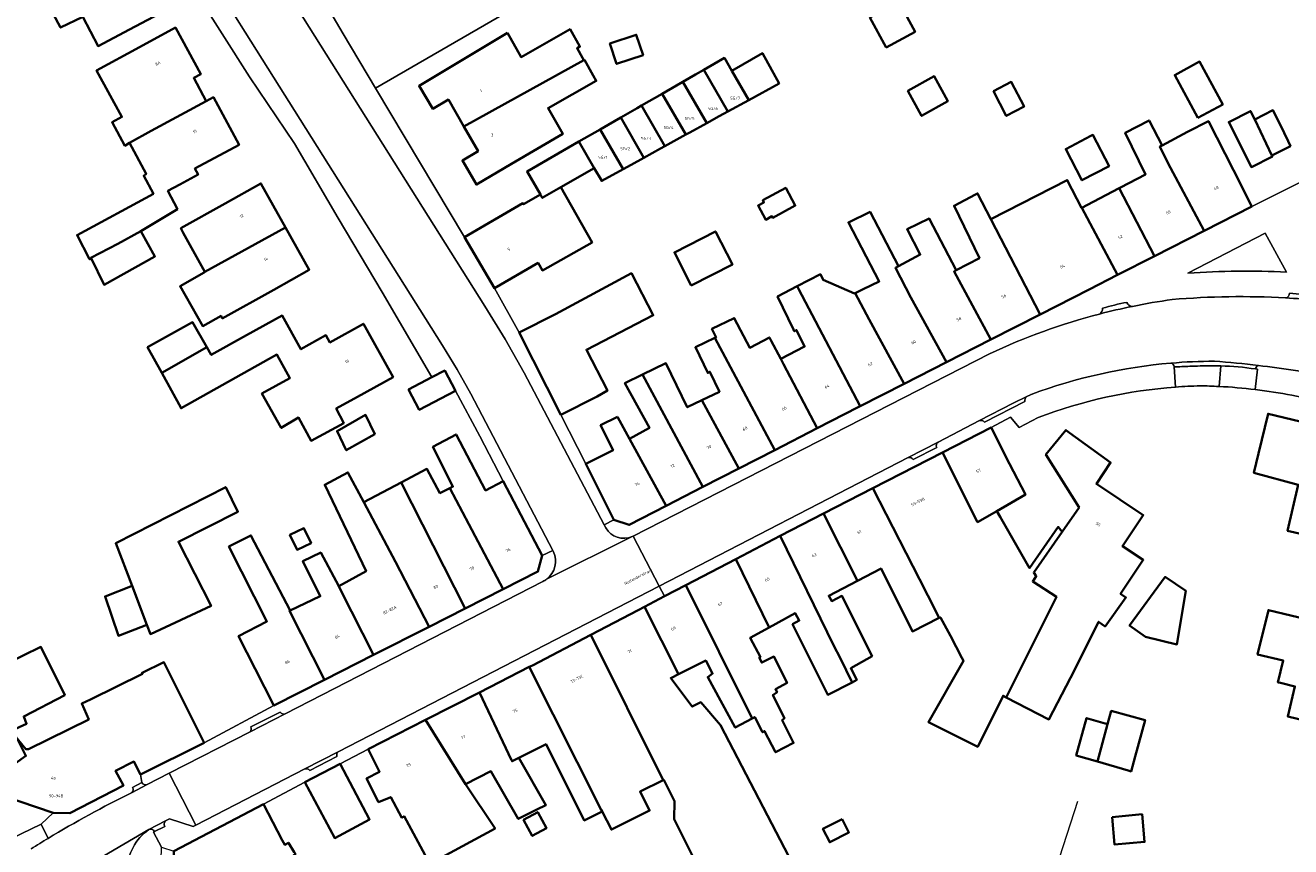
# Model space of a CAD drawing. Header units: metres. Extents: x 197700 to 204338, y 317132 to 325229.
# Tile 692 of 1056: x 202792 to 202947, y 319143 to 319243. Entities that reach past the tile are written whole.
import ezdxf
from ezdxf.enums import TextEntityAlignment as Align

# ---------------------------------------------------------------- set-up
doc = ezdxf.new("R2010")
doc.units = ezdxf.units.M
for name, color, linetype, lineweight in [('B-WE-GR-BEPLANTING_CULTUUR_HEESTERS-GV', 90, 'Continuous', 18), ('B-WE-GR-BEPLANTING_CULTUUR_ROOS-GV', 90, 'Continuous', 18), ('B-WE-IE-TERREINAFSCHEIDING_KUNSTMATIG_MUUR-G', 90, 'IE-TERREINAFSCHEIDING-KUNSTMATIG-DICHT', 18), ('B-WE-OG-BEBOUWING-GV', 7, 'Continuous', 35), ('B-WE-OG-BEBOUWING-T18', 10, 'Continuous', 18), ('B-WE-OG-TERREIN_ERF-GV', 7, 'Continuous', 18), ('B-WE-OG-TOPOGRAFIE-T18', 10, 'Continuous', 18), ('B-WE-VH-VERHARDING_ASFALT-GV', 252, 'Continuous', 18), ('B-WE-VH-VERHARDING_BETONSTRAATSTEEN-GV', 252, 'Continuous', 18), ('B-WE-VH-VERHARDING_GESLOTEN-GV', 252, 'Continuous', 18), ('B-WE-VH-VERHARDING_TEGEL-GV', 252, 'Continuous', 18)]:
    doc.layers.add(name, color=color, linetype=linetype, lineweight=lineweight)
doc.styles.add('NLCS-ISO-M200-T18', font='NLCS-ISO.ttf', dxfattribs={"height": 0.36})
doc.linetypes.add('IE-TERREINAFSCHEIDING-KUNSTMATIG-DICHT', pattern='A,8,-1,[82,NLCS.SHX,S=0.75,R=90,X=0,Y=0],-1', length=10)

msp = doc.modelspace()

# ---------------------------------------------------------------- linework, layer by layer
at = {"layer": 'B-WE-GR-BEPLANTING_CULTUUR_HEESTERS-GV'}
for points in [[(202794.342, 319145.43), (202788.137, 319142.45)], [(202795.206, 319143.702), (202794.342, 319145.43)], [(202808.006, 319134.833), (202807.953, 319134.874), (202808.946, 319136.22), (202809.088, 319142.631), (202808.095, 319144.476), (202808.226, 319144.544)]]:
    msp.add_lwpolyline(points, dxfattribs=at)
for points in [[(202807.548, 319144.782, 0.5077643), (202807.339, 319134.618)], [(202808.226, 319144.544, 0.4031264), (202807.548, 319144.782)], [(202793.119, 319142.417, -0.0041966), (202795.206, 319143.702)]]:
    msp.add_lwpolyline(points, format="xyb", dxfattribs=at)
at = {"layer": 'B-WE-GR-BEPLANTING_CULTUUR_ROOS-GV'}
msp.add_lwpolyline([(202946.986, 319213.136), (202944.364, 319217.899), (202934.879, 319213.009)], dxfattribs=at)
msp.add_lwpolyline([(202934.879, 319213.009, -0.0311365), (202946.986, 319213.136)], format="xyb", dxfattribs=at)
at = {"layer": 'B-WE-IE-TERREINAFSCHEIDING_KUNSTMATIG_MUUR-G'}
msp.add_lwpolyline([(202910.65, 319116.119), (202912.09, 319119.813), (202913.898, 319124.519), (202915.65, 319130.426), (202921.415, 319148.276)], dxfattribs=at)
at = {"layer": 'B-WE-OG-BEBOUWING-GV'}
for points in [[(202805.829, 319252.311), (202794.915, 319246.498), (202796.715, 319243.119), (202799.443, 319244.463), (202801.319, 319240.849), (202805.162, 319242.884), (202809.581, 319245.224)], [(202897.901, 319240.7), (202901.445, 319242.622), (202899.46, 319246.283), (202895.916, 319244.362)], [(202805.158, 319228.996), (202807.803, 319230.455), (202814.582, 319234.11), (202813.042, 319236.947), (202813.904, 319237.414), (202810.805, 319243.128), (202806.41, 319240.744), (202801.132, 319237.881), (202804.231, 319232.167), (202803.04, 319231.521), (202804.602, 319228.641)], [(202851.487, 319242.47), (202844.949, 319238.541), (202840.664, 319235.966), (202842.337, 319233.181), (202844.257, 319234.303), (202846.156, 319231.001), (202860.85, 319239.127), (202860.693, 319239.411), (202860.018, 319240.599), (202860.365, 319240.796), (202859.156, 319242.923), (202853.164, 319239.519)], [(202864.024, 319241.171), (202864.86, 319238.664), (202868.102, 319239.745), (202867.266, 319242.252)], [(202875.541, 319237.944), (202878.486, 319232.825), (202881.053, 319234.239), (202878.986, 319237.831), (202878.081, 319239.405)], [(202878.986, 319237.831), (202881.053, 319234.239), (202884.776, 319236.29), (202882.739, 319239.99)], [(202852.001, 319226.414), (202858.271, 319230.095), (202856.476, 319233.247), (202862.363, 319236.592), (202861.997, 319237.237), (202860.928, 319239.17), (202860.85, 319239.127), (202846.156, 319231.001), (202847.891, 319227.984), (202845.963, 319226.822), (202847.689, 319223.882)], [(202877.452, 319232.256), (202878.486, 319232.825), (202875.541, 319237.944), (202874.519, 319237.356), (202873.002, 319236.483), (202875.919, 319231.412)], [(202936.121, 319232.049), (202939.164, 319233.701), (202936.313, 319238.952), (202933.27, 319237.3)], [(202873.849, 319230.272), (202875.919, 319231.412), (202873.002, 319236.483), (202870.954, 319235.305), (202870.462, 319235.022), (202873.352, 319229.998)], [(202900.542, 319235.369), (202902.244, 319232.287), (202905.457, 319234.098), (202903.8, 319237.169)], [(202911.039, 319235.322), (202912.619, 319232.302), (202914.81, 319233.448), (202913.229, 319236.469)], [(202870.785, 319228.584), (202873.352, 319229.998), (202870.462, 319235.022), (202867.922, 319233.561)], [(202814.582, 319234.11), (202807.803, 319230.455), (202805.158, 319228.996), (202807.221, 319225.198), (202806.906, 319224.963), (202808.107, 319222.748), (202798.745, 319217.672), (202800.279, 319214.719), (202800.484, 319214.831), (202800.446, 319214.91), (202803.738, 319216.619), (202806.576, 319218.178), (202811.03, 319220.862), (202809.885, 319223.088), (202811.347, 319223.881), (202813.581, 319225.092), (202813.18, 319225.83), (202818.595, 319228.767), (202815.444, 319234.575)], [(202868.218, 319227.17), (202870.245, 319228.287), (202870.785, 319228.584), (202867.922, 319233.561), (202867.388, 319233.254), (202865.382, 319232.1)], [(202863.823, 319231.203), (202862.842, 319230.639), (202865.651, 319225.756), (202866.642, 319226.302), (202868.218, 319227.17), (202865.382, 319232.1)], [(202926.453, 319223.423), (202930.802, 319215.111), (202936.859, 319218.202), (202932.434, 319226.561), (202931.464, 319228.542), (202931.738, 319228.676), (202930.132, 319231.752), (202927.213, 319230.229), (202929.686, 319225.11), (202926.614, 319223.507)], [(202942.736, 319221.201), (202940.463, 319225.654), (202937.396, 319231.663), (202934.841, 319230.33), (202931.738, 319228.676), (202931.464, 319228.542), (202932.434, 319226.561), (202936.859, 319218.202)], [(202945.183, 319227.446), (202943.084, 319231.873), (202942.575, 319232.886), (202939.9, 319231.544), (202942.67, 319226.023), (202945.248, 319227.316)], [(202943.084, 319231.873), (202945.183, 319227.446), (202947.458, 319228.588), (202947.155, 319229.192), (202946.181, 319231.225), (202945.298, 319232.984)], [(202860.257, 319229.153), (202862.125, 319225.906), (202863.039, 319224.318), (202865.651, 319225.756), (202862.842, 319230.639)], [(202862.125, 319225.906), (202860.257, 319229.153), (202853.892, 319225.491), (202855.532, 319222.64), (202855.76, 319222.244), (202858.049, 319223.561)], [(202925.239, 319226.141), (202923.245, 319229.961), (202922.999, 319229.832), (202919.905, 319228.218), (202921.899, 319224.398)], [(202824.302, 319218.607), (202821.273, 319224.01), (202816.912, 319221.565), (202811.464, 319218.51), (202811.727, 319217.955), (202814.419, 319213.155)], [(202910.726, 319219.641), (202916.782, 319207.96), (202922.782, 319211.018), (202926.252, 319212.789), (202921.88, 319221.018), (202921.852, 319221.004), (202920.1, 319224.432)], [(202846.239, 319217.426), (202849.89, 319211.152), (202855.24, 319214.264), (202855.777, 319213.355), (202861.864, 319216.779), (202858.049, 319223.561), (202855.76, 319222.244), (202855.532, 319222.64), (202853.46, 319221.46), (202853.393, 319221.578)], [(202882.782, 319221.947), (202882.919, 319221.693), (202882.199, 319221.304), (202883.137, 319219.57), (202883.899, 319219.982), (202883.996, 319219.803), (202886.771, 319221.305), (202885.599, 319223.471)], [(202916.782, 319207.96), (202910.726, 319219.641), (202909.116, 319222.795), (202908.87, 319222.666), (202906.219, 319221.283), (202909.327, 319214.851), (202906.498, 319213.375), (202906.233, 319213.232), (202910.741, 319204.881)], [(202926.252, 319212.789), (202930.802, 319215.111), (202926.453, 319223.423), (202923.287, 319221.738), (202921.88, 319221.018)], [(202899.424, 319213.851), (202895.943, 319220.521), (202893.272, 319219.231), (202897.05, 319211.992), (202895.105, 319211.052), (202894.254, 319210.641), (202894.097, 319210.565), (202895.817, 319207.312), (202900.09, 319199.452), (202905.286, 319202.1), (202900.932, 319210.03), (202899.047, 319213.655)], [(202899.424, 319213.851), (202899.047, 319213.655), (202900.932, 319210.03), (202905.286, 319202.1), (202910.741, 319204.881), (202906.233, 319213.232), (202906.498, 319213.375), (202903.193, 319219.706), (202900.465, 319218.388), (202902.08, 319215.293)], [(202806.576, 319218.178), (202803.738, 319216.619), (202800.446, 319214.91), (202800.484, 319214.831), (202802.061, 319211.582), (202808.282, 319215.059)], [(202816.529, 319207.445), (202822.843, 319210.985), (202827.204, 319213.43), (202824.302, 319218.607), (202814.419, 319213.155), (202814.323, 319213.102), (202811.369, 319211.406), (202814.148, 319206.515), (202816.395, 319207.759)], [(202874.02, 319211.495), (202879.054, 319214.064), (202876.978, 319218.133), (202871.944, 319215.565)], [(202862.503, 319197.906), (202863.733, 319198.621), (202861.159, 319203.61), (202869.356, 319207.841), (202866.688, 319213.01), (202857.398, 319208), (202852.936, 319205.744), (202858.041, 319195.65)], [(202894.707, 319196.708), (202900.09, 319199.452), (202895.817, 319207.312), (202894.097, 319210.565), (202894.036, 319210.536), (202890.18, 319212.189), (202889.849, 319212.875), (202887.015, 319211.396), (202887.159, 319211.099)], [(202887.015, 319211.396), (202884.592, 319210.131), (202886.531, 319206.119), (202886.646, 319205.881), (202886.926, 319206.027), (202887.901, 319204.009), (202885.01, 319202.5), (202885.337, 319201.85), (202889.467, 319194.011), (202894.477, 319196.591), (202894.707, 319196.708), (202887.159, 319211.099)], [(202809.13, 319200.808), (202814.638, 319203.94), (202812.897, 319207.001), (202807.389, 319203.922)], [(202814.638, 319203.94), (202809.13, 319200.808), (202811.494, 319196.44), (202823.229, 319203.024), (202824.827, 319200.136), (202821.397, 319198.237), (202823.759, 319194.028), (202825.888, 319195.302), (202827.416, 319192.461), (202831.429, 319194.636), (202830.513, 319196.395), (202833.105, 319197.833), (202837.477, 319200.258), (202833.844, 319206.808), (202829.737, 319204.513), (202829.245, 319205.388), (202826.175, 319203.685), (202823.886, 319207.812), (202819.513, 319205.387), (202815.181, 319202.985)], [(202876.925, 319205.074), (202884.253, 319191.325), (202889.467, 319194.011), (202885.337, 319201.85), (202885.01, 319202.5), (202884.987, 319202.488), (202883.82, 319204.725), (202883.603, 319205.14), (202881.175, 319203.873), (202879.285, 319207.494), (202876.554, 319206.174), (202877.055, 319205.137)], [(202884.253, 319191.325), (202876.925, 319205.074), (202874.529, 319203.917), (202876.044, 319200.782), (202876.299, 319200.915), (202877.477, 319198.476), (202875.33, 319197.438), (202879.828, 319189.046)], [(202839.377, 319198.747), (202840.672, 319196.263), (202845.105, 319198.575), (202843.811, 319201.058), (202842.237, 319200.238)], [(202875.445, 319186.788), (202879.828, 319189.046), (202875.33, 319197.438), (202873.519, 319196.563), (202870.913, 319201.956), (202868.047, 319200.571)], [(202875.445, 319186.788), (202868.047, 319200.571), (202865.891, 319199.529), (202868.894, 319194.036), (202866.429, 319192.689), (202870.926, 319184.46)], [(202835.241, 319193.279), (202834.11, 319195.627), (202830.606, 319193.636), (202831.737, 319191.289)], [(202864.957, 319195.383), (202862.902, 319194.353), (202864.434, 319191.296), (202861.081, 319189.616), (202864.522, 319182.747), (202866.398, 319182.128), (202870.926, 319184.46), (202866.429, 319192.689)], [(202953.528, 319172.583), (202958.052, 319171.487), (202962.912, 319170.31), (202965.58, 319181.333), (202962.852, 319181.998), (202964.33, 319188.18), (202955.962, 319190.167), (202956.637, 319192.908), (202944.704, 319195.767), (202943.539, 319190.904), (202942.972, 319188.539), (202948.405, 319187.057), (202947.111, 319181.426), (202954.821, 319179.654), (202954.672, 319179.005), (202954.985, 319178.92)], [(202842.344, 319191.733), (202844.796, 319186.831), (202844.429, 319186.649), (202846.771, 319182.247), (202850.97, 319174.252), (202855.231, 319176.41), (202855.762, 319178.382), (202850.968, 319187.509), (202848.808, 319186.374), (202845.203, 319193.235)], [(202913.038, 319189.618), (202910.753, 319194.065), (202904.789, 319191), (202909.112, 319182.493), (202911.46, 319183.841), (202914.971, 319185.856)], [(202919.464, 319181.306), (202915.985, 319176.317), (202916.295, 319175.837), (202915.877, 319175.185), (202918.771, 319173.328), (202912.603, 319160.994), (202917.857, 319158.293), (202921.015, 319164.401), (202923.931, 319170.26), (202924.727, 319169.688), (202927.289, 319173.255), (202926.636, 319173.691), (202929.412, 319177.849), (202926.868, 319179.548), (202929.405, 319183.349), (202923.675, 319187.175), (202925.413, 319189.778), (202919.933, 319193.77), (202917.492, 319190.78), (202921.547, 319184.293)], [(202912.603, 319160.994), (202918.771, 319173.328), (202915.877, 319175.185), (202916.295, 319175.837), (202915.985, 319176.317), (202919.464, 319181.306), (202918.986, 319181.897), (202915.471, 319176.854), (202911.876, 319183.117), (202911.46, 319183.841), (202909.112, 319182.493), (202904.789, 319191), (202896.289, 319186.631), (202901.969, 319175.488), (202903.017, 319173.483), (202904.415, 319170.729), (202904.55, 319170.796), (202905.77, 319168.55), (202907.167, 319165.855), (202907.368, 319165.453), (202903.086, 319157.95), (202909.136, 319154.938), (202912.243, 319161.179)], [(202841.9, 319169.657), (202837.761, 319177.631), (202833.879, 319184.928), (202831.935, 319188.581), (202829.101, 319187.055), (202834.169, 319176.463), (202830.81, 319174.626), (202831.04, 319174.193), (202835.092, 319166.209)], [(202846.325, 319171.899), (202850.97, 319174.252), (202846.771, 319182.247), (202844.429, 319186.649), (202843.221, 319186.049), (202841.626, 319189.001), (202838.473, 319187.343)], [(202805.478, 319174.659), (202807.297, 319169.896), (202807.731, 319168.758), (202815.169, 319172.203), (202811.156, 319180.078), (202818.461, 319183.757), (202816.97, 319186.784), (202803.483, 319179.886)], [(202833.879, 319184.928), (202837.761, 319177.631), (202841.9, 319169.657), (202846.325, 319171.899), (202838.473, 319187.343)], [(202890.236, 319183.52), (202894.386, 319175.283), (202897.273, 319176.78), (202901.12, 319169.082), (202904.415, 319170.729), (202903.017, 319173.483), (202901.969, 319175.488), (202896.289, 319186.631)], [(202884.926, 319180.791), (202891.507, 319167.297), (202892.257, 319165.82), (202893.732, 319162.829), (202894.3, 319163.124), (202893.557, 319164.556), (202896.17, 319166.062), (202892.483, 319173.441), (202891.235, 319172.794), (202890.873, 319173.461), (202894.386, 319175.283), (202890.236, 319183.52)], [(202822.838, 319160.009), (202829.051, 319163.153), (202824.762, 319171.596), (202824.862, 319171.643), (202820.055, 319180.849), (202817.342, 319179.485), (202822.014, 319170.308), (202818.536, 319168.511), (202820.58, 319164.471)], [(202824.83, 319180.909), (202825.707, 319179.089), (202827.427, 319179.917), (202826.55, 319181.737)], [(202893.732, 319162.829), (202892.257, 319165.82), (202891.507, 319167.297), (202884.926, 319180.791), (202879.476, 319177.943), (202883.564, 319169.562), (202886.762, 319171.3), (202887.244, 319170.413), (202886.44, 319169.95), (202888.602, 319165.625), (202890.767, 319161.292)], [(202829.051, 319163.153), (202835.092, 319166.209), (202831.04, 319174.193), (202830.81, 319174.626), (202828.612, 319178.755), (202826.424, 319177.701), (202828.55, 319173.383), (202824.862, 319171.643), (202824.762, 319171.596)], [(202873.347, 319174.74), (202881.489, 319158.409), (202881.8, 319158.578), (202882.763, 319156.721), (202883.007, 319156.861), (202884.353, 319154.266), (202886.567, 319155.414), (202885.173, 319158.203), (202885.439, 319158.434), (202884.026, 319161.261), (202884.532, 319161.64), (202884.338, 319161.977), (202885.767, 319162.753), (202884.145, 319166), (202882.65, 319165.253), (202882.341, 319165.871), (202882.484, 319165.931), (202881.252, 319168.306), (202883.564, 319169.562), (202879.476, 319177.943)], [(202807.297, 319169.896), (202805.478, 319174.659), (202802.183, 319173.369), (202803.81, 319168.555)], [(202873.347, 319174.74), (202870.748, 319173.382), (202868.302, 319172.103), (202872.439, 319163.825), (202875.801, 319165.505), (202876.626, 319163.914), (202876.037, 319163.473), (202879.404, 319157.276), (202881.489, 319158.409)], [(202934.634, 319174.034), (202932.118, 319175.763), (202927.734, 319169.787), (202929.708, 319168.414), (202933.528, 319167.486)], [(202861.726, 319168.667), (202870.562, 319150.843), (202870.653, 319150.888), (202871.963, 319148.267), (202871.907, 319146.071), (202878.374, 319133.128), (202878.758, 319133.287), (202882.057, 319126.685), (202893.557, 319131.433), (202887.888, 319135.503), (202888.57, 319136.453), (202877.613, 319157.582), (202875.172, 319160.387), (202874.128, 319159.866), (202871.512, 319163.361), (202871.577, 319163.394), (202872.439, 319163.825), (202868.302, 319172.103), (202867.497, 319171.683)], [(202962.218, 319150.337), (202963.71, 319156.539), (202958.848, 319157.708), (202955.63, 319158.482), (202955.671, 319158.652), (202953.141, 319159.263), (202953.945, 319162.592), (202948.678, 319163.864), (202950.25, 319170.373), (202944.75, 319171.702), (202943.434, 319166.255), (202946.564, 319165.499), (202945.92, 319162.831), (202946.214, 319162.76), (202948.006, 319162.327), (202947.116, 319158.644), (202952.395, 319157.369), (202951.294, 319152.813), (202954.183, 319152.115)], [(202870.562, 319150.843), (202861.726, 319168.667), (202854.552, 319164.918), (202854.168, 319164.722), (202862.99, 319147.209), (202863.094, 319147.003), (202864.23, 319144.766), (202868.903, 319147.102), (202867.738, 319149.433)], [(202789.676, 319148.904), (202791.139, 319152.867), (202792.464, 319153.819), (202791.386, 319155.957), (202790.646, 319156.874), (202792.554, 319157.763), (202792.214, 319158.655), (202797.228, 319161.274), (202794.302, 319167.176), (202787.758, 319163.979), (202789.009, 319161.322), (202786.155, 319159.905), (202786.89, 319158.299), (202786.197, 319157.877), (202783.671, 319150.5)], [(202797.858, 319146.776), (202804.417, 319150.167), (202803.471, 319151.997), (202805.708, 319153.122), (202806.496, 319151.537), (202814.303, 319155.422), (202812.076, 319159.898), (202809.389, 319165.299), (202806.706, 319164), (202806.765, 319163.882), (202800.386, 319160.708), (202799.318, 319160.23), (202800.178, 319158.28), (202792.798, 319154.646), (202792.442, 319154.65), (202791.386, 319155.957), (202792.464, 319153.819), (202791.139, 319152.867), (202789.676, 319148.904), (202795.824, 319146.843)], [(202854.168, 319164.722), (202848.063, 319161.604), (202852.002, 319153.274), (202852.059, 319153.162), (202852.872, 319153.575), (202856.224, 319155.25), (202860.901, 319145.89), (202863.094, 319147.003), (202862.99, 319147.209)], [(202841.45, 319158.226), (202846.367, 319150.325), (202849.458, 319151.928), (202852.819, 319146.093), (202855.075, 319147.22), (202856.207, 319147.786), (202852.872, 319153.575), (202852.059, 319153.162), (202852.002, 319153.274), (202848.063, 319161.604)], [(202928.417, 319153.721), (202929.634, 319158.203), (202925.487, 319159.329), (202925.046, 319157.706), (202923.801, 319153.119), (202927.561, 319152.021), (202927.923, 319151.901)], [(202841.45, 319158.226), (202834.409, 319154.63), (202835.819, 319151.869), (202834.216, 319151.05), (202835.694, 319148.156), (202837.179, 319148.763), (202838.559, 319146.223), (202838.821, 319146.419), (202841.992, 319140.584), (202845.998, 319142.755), (202849.975, 319144.91), (202846.367, 319150.325)], [(202921.201, 319153.877), (202923.801, 319153.119), (202925.046, 319157.706), (202922.465, 319158.459)], [(202830.971, 319152.823), (202826.67, 319150.605), (202830.32, 319143.743), (202834.593, 319146.016)], [(202810.614, 319142.135), (202810.433, 319134.411), (202812.496, 319132.684), (202817.937, 319139.491), (202818.417, 319139.23), (202819.225, 319139.67), (202819.137, 319139.746), (202820.849, 319140.588), (202821.585, 319139.524), (202822.955, 319139.646), (202825.521, 319141.791), (202825.345, 319142), (202824.645, 319143.156), (202824.19, 319142.921), (202823.887, 319143.498), (202821.585, 319147.888)], [(202853.463, 319145.976), (202854.532, 319144), (202856.269, 319144.941), (202855.2, 319146.916)], [(202925.592, 319146.31), (202925.908, 319142.93), (202929.583, 319143.273), (202929.267, 319146.654)], [(202892.505, 319146.07), (202890.156, 319144.871), (202890.996, 319143.226), (202893.346, 319144.425)]]:
    msp.add_lwpolyline(points, close=True, dxfattribs=at)
at = {"layer": 'B-WE-OG-TERREIN_ERF-GV'}
for points in [[(202824.787, 319253.585), (202831.341, 319242.363), (202835.322, 319235.68), (202853.126, 319246.005)], [(202791.386, 319155.957), (202792.442, 319154.65), (202792.798, 319154.646), (202800.178, 319158.28), (202799.318, 319160.23), (202800.386, 319160.708), (202806.765, 319163.882), (202806.706, 319164), (202809.389, 319165.299), (202812.076, 319159.898), (202814.303, 319155.422), (202822.838, 319160.009), (202820.58, 319164.471), (202818.536, 319168.511), (202822.014, 319170.308), (202817.342, 319179.485), (202820.055, 319180.849), (202824.862, 319171.643), (202828.55, 319173.383), (202826.424, 319177.701), (202828.612, 319178.755), (202830.81, 319174.626), (202834.169, 319176.463), (202829.101, 319187.055), (202831.935, 319188.581), (202833.879, 319184.928), (202838.473, 319187.343), (202841.626, 319189.001), (202843.221, 319186.049), (202844.429, 319186.649), (202844.796, 319186.831), (202842.344, 319191.733), (202845.203, 319193.235), (202848.808, 319186.374), (202850.968, 319187.509), (202848.113, 319193.039), (202845.105, 319198.575), (202840.672, 319196.263), (202839.377, 319198.747), (202842.237, 319200.238), (202836.145, 319210.663), (202830.726, 319219.763), (202825.404, 319228.922), (202819.861, 319237.08), (202812.872, 319248.11)], [(202853.126, 319246.005), (202835.322, 319235.68), (202846.239, 319217.426), (202853.393, 319221.578), (202853.46, 319221.46), (202855.532, 319222.64), (202853.892, 319225.491), (202860.257, 319229.153), (202862.842, 319230.639), (202863.823, 319231.203), (202865.382, 319232.1), (202867.388, 319233.254), (202867.922, 319233.561), (202870.462, 319235.022), (202870.954, 319235.305), (202873.002, 319236.483), (202874.519, 319237.356), (202875.541, 319237.944), (202878.081, 319239.405), (202878.986, 319237.831), (202882.739, 319239.99), (202884.776, 319236.29), (202881.053, 319234.239), (202878.486, 319232.825), (202877.452, 319232.256), (202875.919, 319231.412), (202873.849, 319230.272), (202873.352, 319229.998), (202870.785, 319228.584), (202870.245, 319228.287), (202868.218, 319227.17), (202866.642, 319226.302), (202865.651, 319225.756), (202863.039, 319224.318), (202862.125, 319225.906), (202858.049, 319223.561), (202861.864, 319216.779), (202855.777, 319213.355), (202855.24, 319214.264), (202849.89, 319211.152), (202852.936, 319205.744), (202857.398, 319208), (202866.688, 319213.01), (202869.356, 319207.841), (202861.159, 319203.61), (202863.733, 319198.621), (202862.503, 319197.906), (202858.041, 319195.65), (202861.081, 319189.616), (202864.434, 319191.296), (202862.902, 319194.353), (202864.957, 319195.383), (202866.429, 319192.689), (202868.894, 319194.036), (202865.891, 319199.529), (202868.047, 319200.571), (202870.913, 319201.956), (202873.519, 319196.563), (202875.33, 319197.438), (202877.477, 319198.476), (202876.299, 319200.915), (202876.044, 319200.782), (202874.529, 319203.917), (202876.925, 319205.074), (202877.055, 319205.137), (202876.554, 319206.174), (202879.285, 319207.494), (202881.175, 319203.873), (202883.603, 319205.14), (202883.82, 319204.725), (202884.987, 319202.488), (202885.01, 319202.5), (202887.901, 319204.009), (202886.926, 319206.027), (202886.646, 319205.881), (202886.531, 319206.119), (202884.592, 319210.131), (202887.015, 319211.396), (202889.849, 319212.875), (202890.18, 319212.189), (202894.036, 319210.536), (202894.097, 319210.565), (202894.254, 319210.641), (202895.105, 319211.052), (202897.05, 319211.992), (202893.272, 319219.231), (202895.943, 319220.521), (202899.424, 319213.851), (202902.08, 319215.293), (202900.465, 319218.388), (202903.193, 319219.706), (202906.498, 319213.375), (202909.327, 319214.851), (202906.219, 319221.283), (202908.87, 319222.666), (202909.116, 319222.795), (202910.726, 319219.641), (202920.1, 319224.432), (202921.852, 319221.004), (202921.88, 319221.018), (202923.287, 319221.738), (202926.453, 319223.423), (202926.614, 319223.507), (202929.686, 319225.11), (202927.213, 319230.229), (202930.132, 319231.752), (202931.738, 319228.676), (202934.841, 319230.33), (202937.396, 319231.663), (202940.463, 319225.654), (202942.736, 319221.201), (202967.905, 319233.807)], [(202916.53, 319195.314), (202914.19, 319194.086), (202913.125, 319195.333), (202910.753, 319194.065), (202913.038, 319189.618), (202914.971, 319185.856), (202911.46, 319183.841), (202911.876, 319183.117), (202915.471, 319176.854), (202918.986, 319181.897), (202919.464, 319181.306), (202921.547, 319184.293), (202917.492, 319190.78), (202919.933, 319193.77), (202925.413, 319189.778), (202923.675, 319187.175), (202929.405, 319183.349), (202926.868, 319179.548), (202929.412, 319177.849), (202926.636, 319173.691), (202927.289, 319173.255), (202924.727, 319169.688), (202923.931, 319170.26), (202921.015, 319164.401), (202917.857, 319158.293), (202912.603, 319160.994), (202912.243, 319161.179), (202909.136, 319154.938), (202903.086, 319157.95), (202907.368, 319165.453), (202907.167, 319165.855), (202905.77, 319168.55), (202904.55, 319170.796), (202904.415, 319170.729), (202901.12, 319169.082), (202897.273, 319176.78), (202894.386, 319175.283), (202890.873, 319173.461), (202891.235, 319172.794), (202892.483, 319173.441), (202896.17, 319166.062), (202893.557, 319164.556), (202894.3, 319163.124), (202893.732, 319162.829), (202890.767, 319161.292), (202888.602, 319165.625), (202886.44, 319169.95), (202887.244, 319170.413), (202886.762, 319171.3), (202883.564, 319169.562), (202881.252, 319168.306), (202882.484, 319165.931), (202882.341, 319165.871), (202882.65, 319165.253), (202884.145, 319166), (202885.767, 319162.753), (202884.338, 319161.977), (202884.532, 319161.64), (202884.026, 319161.261), (202885.439, 319158.434), (202885.173, 319158.203), (202886.567, 319155.414), (202884.353, 319154.266), (202883.007, 319156.861), (202882.763, 319156.721), (202881.8, 319158.578), (202881.489, 319158.409), (202879.404, 319157.276), (202876.037, 319163.473), (202876.626, 319163.914), (202875.801, 319165.505), (202872.439, 319163.825), (202871.577, 319163.394), (202871.512, 319163.361), (202874.128, 319159.866), (202875.172, 319160.387), (202877.613, 319157.582), (202888.57, 319136.453)], [(202952.395, 319157.369), (202947.116, 319158.644), (202948.006, 319162.327), (202946.214, 319162.76), (202945.92, 319162.831), (202946.564, 319165.499), (202943.434, 319166.255), (202944.75, 319171.702), (202950.25, 319170.373)], [(202787.758, 319163.979), (202794.302, 319167.176), (202797.228, 319161.274), (202792.214, 319158.655), (202792.554, 319157.763), (202790.646, 319156.874)], [(202878.374, 319133.128), (202871.907, 319146.071), (202871.963, 319148.267), (202870.653, 319150.888), (202870.562, 319150.843), (202867.738, 319149.433), (202868.903, 319147.102), (202864.23, 319144.766), (202863.094, 319147.003), (202860.901, 319145.89), (202856.224, 319155.25), (202852.872, 319153.575), (202856.207, 319147.786), (202855.075, 319147.22), (202852.819, 319146.093), (202849.458, 319151.928), (202846.367, 319150.325), (202849.975, 319144.91), (202845.998, 319142.755), (202841.992, 319140.584), (202838.821, 319146.419), (202838.559, 319146.223), (202837.179, 319148.763), (202835.694, 319148.156), (202834.216, 319151.05), (202835.819, 319151.869), (202834.409, 319154.63), (202830.971, 319152.823), (202834.593, 319146.016), (202830.32, 319143.743), (202826.67, 319150.605), (202821.585, 319147.888), (202823.887, 319143.498), (202824.19, 319142.921), (202824.645, 319143.156), (202825.345, 319142)]]:
    msp.add_lwpolyline(points, dxfattribs=at)
for points in [[(202796.715, 319243.119), (202794.915, 319246.498), (202805.829, 319252.311), (202809.581, 319245.224), (202805.162, 319242.884), (202801.319, 319240.849), (202799.443, 319244.463)], [(202897.901, 319240.7), (202895.916, 319244.362), (202899.46, 319246.283), (202901.445, 319242.622)], [(202811.347, 319223.881), (202809.885, 319223.088), (202811.03, 319220.862), (202806.576, 319218.178), (202808.282, 319215.059), (202802.061, 319211.582), (202800.484, 319214.831), (202800.279, 319214.719), (202798.745, 319217.672), (202808.107, 319222.748), (202806.906, 319224.963), (202807.221, 319225.198), (202805.158, 319228.996), (202804.602, 319228.641), (202803.04, 319231.521), (202804.231, 319232.167), (202801.132, 319237.881), (202806.41, 319240.744), (202810.805, 319243.128), (202813.904, 319237.414), (202813.042, 319236.947), (202814.582, 319234.11), (202815.444, 319234.575), (202818.595, 319228.767), (202813.18, 319225.83), (202813.581, 319225.092)], [(202844.949, 319238.541), (202851.487, 319242.47), (202853.164, 319239.519), (202859.156, 319242.923), (202860.365, 319240.796), (202860.018, 319240.599), (202860.693, 319239.411), (202860.85, 319239.127), (202860.928, 319239.17), (202861.997, 319237.237), (202862.363, 319236.592), (202856.476, 319233.247), (202858.271, 319230.095), (202852.001, 319226.414), (202847.689, 319223.882), (202845.963, 319226.822), (202847.891, 319227.984), (202846.156, 319231.001), (202844.257, 319234.303), (202842.337, 319233.181), (202840.664, 319235.966)], [(202864.024, 319241.171), (202867.266, 319242.252), (202868.102, 319239.745), (202864.86, 319238.664)], [(202936.121, 319232.049), (202933.27, 319237.3), (202936.313, 319238.952), (202939.164, 319233.701)], [(202903.8, 319237.169), (202905.457, 319234.098), (202902.244, 319232.287), (202900.542, 319235.369)], [(202911.039, 319235.322), (202913.229, 319236.469), (202914.81, 319233.448), (202912.619, 319232.302)], [(202945.183, 319227.446), (202945.248, 319227.316), (202942.67, 319226.023), (202939.9, 319231.544), (202942.575, 319232.886), (202943.084, 319231.873), (202945.298, 319232.984), (202946.181, 319231.225), (202947.155, 319229.192), (202947.458, 319228.588)], [(202923.245, 319229.961), (202925.239, 319226.141), (202921.899, 319224.398), (202919.905, 319228.218), (202922.999, 319229.832)], [(202822.843, 319210.985), (202816.529, 319207.445), (202816.395, 319207.759), (202814.148, 319206.515), (202811.369, 319211.406), (202814.323, 319213.102), (202814.419, 319213.155), (202811.727, 319217.955), (202811.464, 319218.51), (202816.912, 319221.565), (202821.273, 319224.01), (202824.302, 319218.607), (202827.204, 319213.43)], [(202882.782, 319221.947), (202885.599, 319223.471), (202886.771, 319221.305), (202883.996, 319219.803), (202883.899, 319219.982), (202883.137, 319219.57), (202882.199, 319221.304), (202882.919, 319221.693)], [(202879.054, 319214.064), (202874.02, 319211.495), (202871.944, 319215.565), (202876.978, 319218.133)], [(202814.638, 319203.94), (202815.181, 319202.985), (202819.513, 319205.387), (202823.886, 319207.812), (202826.175, 319203.685), (202829.245, 319205.388), (202829.737, 319204.513), (202833.844, 319206.808), (202837.477, 319200.258), (202833.105, 319197.833), (202830.513, 319196.395), (202831.429, 319194.636), (202827.416, 319192.461), (202825.888, 319195.302), (202823.759, 319194.028), (202821.397, 319198.237), (202824.827, 319200.136), (202823.229, 319203.024), (202811.494, 319196.44), (202809.13, 319200.808), (202807.389, 319203.922), (202812.897, 319207.001)], [(202835.241, 319193.279), (202831.737, 319191.289), (202830.606, 319193.636), (202834.11, 319195.627)], [(202958.052, 319171.487), (202953.528, 319172.583), (202954.985, 319178.92), (202954.672, 319179.005), (202954.821, 319179.654), (202947.111, 319181.426), (202948.405, 319187.057), (202942.972, 319188.539), (202943.539, 319190.904), (202944.704, 319195.767), (202956.637, 319192.908), (202955.962, 319190.167), (202964.33, 319188.18), (202962.852, 319181.998), (202965.58, 319181.333), (202962.912, 319170.31)], [(202805.478, 319174.659), (202803.483, 319179.886), (202816.97, 319186.784), (202818.461, 319183.757), (202811.156, 319180.078), (202815.169, 319172.203), (202807.731, 319168.758), (202807.297, 319169.896), (202803.81, 319168.555), (202802.183, 319173.369)], [(202824.83, 319180.909), (202826.55, 319181.737), (202827.427, 319179.917), (202825.707, 319179.089)], [(202933.528, 319167.486), (202929.708, 319168.414), (202927.734, 319169.787), (202932.118, 319175.763), (202934.634, 319174.034)], [(202929.634, 319158.203), (202928.417, 319153.721), (202927.923, 319151.901), (202927.561, 319152.021), (202923.801, 319153.119), (202921.201, 319153.877), (202922.465, 319158.459), (202925.046, 319157.706), (202925.487, 319159.329)], [(202853.463, 319145.976), (202855.2, 319146.916), (202856.269, 319144.941), (202854.532, 319144)], [(202925.592, 319146.31), (202929.267, 319146.654), (202929.583, 319143.273), (202925.908, 319142.93)], [(202890.156, 319144.871), (202892.505, 319146.07), (202893.346, 319144.425), (202890.996, 319143.226)]]:
    msp.add_lwpolyline(points, close=True, dxfattribs=at)
for points in [[(202936.383, 319199.192, 0.012623), (202933.376, 319199.044)], [(202938.698, 319199.117, 0.0090198), (202936.383, 319199.192)], [(202943.139, 319198.741, 0.0170104), (202938.698, 319199.117)], [(202933.376, 319199.044, 0.0720546), (202916.53, 319195.314)], [(202952.07, 319197.037, 0.0348824), (202943.139, 319198.741)]]:
    msp.add_lwpolyline(points, format="xyb", dxfattribs=at)
at = {"layer": 'B-WE-VH-VERHARDING_ASFALT-GV'}
for points in [[(202796.509, 319292.084), (202790.485, 319288.57), (202791.303, 319287.208), (202793.972, 319282.911), (202843.512, 319204.141), (202845.323, 319201.216), (202846.987, 319198.204), (202857.031, 319179.014), (202857.115, 319178.854)], [(202863.536, 319181.781), (202863.338, 319182.157), (202853.549, 319200.805), (202851.19, 319204.916), (202848.726, 319208.966), (202797.306, 319290.668), (202796.509, 319292.084)], [(202856.29, 319175.482), (202866.779, 319180.706)]]:
    msp.add_lwpolyline(points, dxfattribs=at)
for points in [[(202866.779, 319180.706, -0.3813408), (202863.536, 319181.781)], [(202857.115, 319178.854, -0.3621865), (202856.29, 319175.482)]]:
    msp.add_lwpolyline(points, format="xyb", dxfattribs=at)
at = {"layer": 'B-WE-VH-VERHARDING_BETONSTRAATSTEEN-GV'}
for points in [[(202947.328, 319210.558, -0.3962388), (202946.851, 319209.978)], [(202946.851, 319209.978, -0.0096031), (202950.729, 319209.683)], [(202924.052, 319208.003, -0.0132306), (202928.086, 319208.94)], [(202924.403, 319208.712, -0.351047), (202924.052, 319208.003)], [(202927.402, 319209.432, 0.0214642), (202924.403, 319208.712)], [(202928.086, 319208.94, -0.3424313), (202927.402, 319209.432)], [(202938.131, 319202.215, 0.0203091), (202932.804, 319201.981)], [(202943.517, 319201.69, 0.0104834), (202938.131, 319202.215)], [(202932.804, 319201.981, -0.3518223), (202933.193, 319201.506)], [(202933.193, 319201.506, -0.0046841), (202935.12, 319201.589)], [(202935.12, 319201.589, -0.0110141), (202937.663, 319201.641)], [(202937.663, 319201.641, -0.0094984), (202938.929, 319201.633)], [(202943.166, 319201.262, 0.0314589), (202938.929, 319201.633)], [(202938.929, 319201.633, -0.0314589), (202943.166, 319201.262)], [(202943.166, 319201.262, -0.3235376), (202943.517, 319201.69)], [(202938.698, 319199.117, -0.0170104), (202943.139, 319198.741)], [(202914.911, 319197.287, -0.3018934), (202915.128, 319197.872)], [(202909.343, 319194.923, -0.3354049), (202909.958, 319194.725)], [(202904.097, 319191.621, -0.3732563), (202904.261, 319192.296)], [(202900.603, 319190.406, -0.3451282), (202901.211, 319190.151)], [(202824.243, 319158.988, -0.3747551), (202823.632, 319159.183)], [(202820.043, 319157.356, -0.2719961), (202819.941, 319156.779)], [(202830.593, 319153.755, -0.3128783), (202830.752, 319154.33)], [(202826.674, 319152.225, -0.3256746), (202827.259, 319152.007)], [(202805.544, 319149.949, -0.4280612), (202805.394, 319149.295)], [(202807.345, 319150.316, -0.4109051), (202806.686, 319150.539)], [(202805.394, 319149.295, 0.0204306), (202795.206, 319143.702)], [(202807.339, 319134.618, -0.5077643), (202807.548, 319144.782)], [(202807.548, 319144.782, -0.4031264), (202808.226, 319144.544)], [(202809.485, 319145.169, -0.3551231), (202809.591, 319145.829)], [(202795.206, 319143.702, 0.0041966), (202793.119, 319142.417)]]:
    msp.add_lwpolyline(points, format="xyb", dxfattribs=at)
for points in [[(202953.404, 319209.926), (202947.328, 319210.558)], [(202938.929, 319201.633), (202938.698, 319199.117)], [(202943.139, 319198.741), (202943.427, 319201.226), (202943.166, 319201.262)], [(202915.128, 319197.872), (202913.479, 319197.06), (202909.343, 319194.923)], [(202909.958, 319194.725), (202914.911, 319197.287)], [(202904.261, 319192.296), (202900.603, 319190.406)], [(202901.211, 319190.151), (202904.097, 319191.621)], [(202819.941, 319156.779), (202824.243, 319158.988)], [(202823.632, 319159.183), (202820.043, 319157.356)], [(202830.752, 319154.33), (202826.674, 319152.225)], [(202827.259, 319152.007), (202830.593, 319153.755)], [(202792.715, 319136.089), (202807.548, 319144.782), (202809.591, 319145.829), (202810.07, 319146.074), (202812.977, 319145.154), (202813.307, 319145.324), (202810.018, 319151.684), (202807.345, 319150.316), (202805.394, 319149.295)], [(202805.394, 319149.295), (202807.345, 319150.316)], [(202806.686, 319150.539), (202805.544, 319149.949)], [(202807.548, 319144.782), (202792.715, 319136.089)], [(202809.591, 319145.829), (202807.548, 319144.782)], [(202808.226, 319144.544), (202809.485, 319145.169)]]:
    msp.add_lwpolyline(points, dxfattribs=at)
at = {"layer": 'B-WE-VH-VERHARDING_GESLOTEN-GV'}
for points in [[(202946.851, 319209.978, 0.0352658), (202932.957, 319209.776)], [(202950.729, 319209.683, 0.0096031), (202946.851, 319209.978)], [(202928.086, 319208.94, 0.0132306), (202924.052, 319208.003)], [(202932.957, 319209.776, 0.0159314), (202928.086, 319208.94)], [(202924.052, 319208.003, 0.0461457), (202910.558, 319203.12)], [(202932.804, 319201.981, -0.0203091), (202938.131, 319202.215)], [(202938.131, 319202.215, -0.0104834), (202943.517, 319201.69)], [(202915.685, 319198.147, -0.0677261), (202932.804, 319201.981)], [(202943.517, 319201.69, -0.0178351), (202952.616, 319200.278)], [(202856.29, 319175.482, -0.0504972), (202855.829, 319175.207)]]:
    msp.add_lwpolyline(points, format="xyb", dxfattribs=at)
for points in [[(202910.558, 319203.12), (202866.893, 319180.759), (202870.091, 319174.639), (202900.603, 319190.406), (202904.261, 319192.296), (202909.343, 319194.923), (202913.479, 319197.06), (202915.128, 319197.872), (202915.589, 319198.099)], [(202915.589, 319198.099), (202915.634, 319198.128), (202915.685, 319198.147)], [(202855.829, 319175.207), (202824.243, 319158.988), (202819.941, 319156.779), (202810.018, 319151.684), (202813.307, 319145.324), (202826.674, 319152.225), (202830.752, 319154.33), (202870.091, 319174.639), (202866.893, 319180.759), (202866.779, 319180.706), (202856.29, 319175.482)]]:
    msp.add_lwpolyline(points, dxfattribs=at)
at = {"layer": 'B-WE-VH-VERHARDING_TEGEL-GV'}
for points in [[(202802.851, 319295.782), (202796.509, 319292.084), (202797.306, 319290.668), (202848.726, 319208.966), (202851.19, 319204.916), (202853.549, 319200.805), (202863.338, 319182.157), (202864.522, 319182.747), (202861.081, 319189.616), (202858.041, 319195.65), (202852.936, 319205.744), (202849.89, 319211.152), (202846.239, 319217.426), (202835.322, 319235.68), (202831.341, 319242.363), (202824.787, 319253.585)], [(202812.872, 319248.11), (202819.861, 319237.08), (202825.404, 319228.922), (202830.726, 319219.763), (202836.145, 319210.663), (202842.237, 319200.238), (202843.811, 319201.058), (202845.105, 319198.575), (202848.113, 319193.039), (202850.968, 319187.509), (202855.762, 319178.382), (202857.031, 319179.014), (202846.987, 319198.204), (202845.323, 319201.216), (202843.512, 319204.141), (202793.972, 319282.911)], [(202971.679, 319233.927), (202967.905, 319233.807), (202942.736, 319221.201), (202936.859, 319218.202), (202930.802, 319215.111), (202926.252, 319212.789), (202922.782, 319211.018), (202916.782, 319207.96), (202910.741, 319204.881), (202905.286, 319202.1), (202900.09, 319199.452), (202894.707, 319196.708), (202894.477, 319196.591), (202889.467, 319194.011), (202884.253, 319191.325), (202879.828, 319189.046), (202875.445, 319186.788), (202870.926, 319184.46), (202866.398, 319182.128), (202864.522, 319182.747), (202863.338, 319182.157), (202863.536, 319181.781)], [(202934.879, 319213.009), (202944.364, 319217.899), (202946.986, 319213.136)], [(202947.328, 319210.558), (202953.404, 319209.926)], [(202866.779, 319180.706), (202866.893, 319180.759), (202910.558, 319203.12)], [(202933.376, 319199.044), (202933.193, 319201.506)], [(202933.193, 319201.506), (202933.376, 319199.044)], [(202938.698, 319199.117), (202938.929, 319201.633)], [(202943.166, 319201.262), (202943.427, 319201.226), (202943.139, 319198.741)], [(202915.685, 319198.147), (202915.634, 319198.128), (202915.589, 319198.099), (202915.128, 319197.872)], [(202914.911, 319197.287), (202909.958, 319194.725)], [(202896.289, 319186.631), (202904.789, 319191), (202910.753, 319194.065), (202913.125, 319195.333), (202914.19, 319194.086), (202916.53, 319195.314)], [(202909.343, 319194.923), (202904.261, 319192.296)], [(202904.097, 319191.621), (202901.211, 319190.151)], [(202900.603, 319190.406), (202870.091, 319174.639), (202870.748, 319173.382), (202873.347, 319174.74), (202879.476, 319177.943), (202884.926, 319180.791), (202890.236, 319183.52), (202896.289, 319186.631)], [(202857.115, 319178.854), (202857.031, 319179.014), (202855.762, 319178.382), (202855.231, 319176.41), (202850.97, 319174.252), (202846.325, 319171.899), (202841.9, 319169.657), (202835.092, 319166.209), (202829.051, 319163.153)], [(202824.243, 319158.988), (202855.829, 319175.207)], [(202861.726, 319168.667), (202867.497, 319171.683), (202868.302, 319172.103), (202870.748, 319173.382), (202870.091, 319174.639), (202830.752, 319154.33)], [(202809.485, 319145.169), (202808.226, 319144.544), (202808.095, 319144.476), (202809.088, 319142.631), (202810.614, 319142.135), (202821.585, 319147.888), (202826.67, 319150.605), (202830.971, 319152.823), (202834.409, 319154.63), (202841.45, 319158.226), (202848.063, 319161.604), (202854.168, 319164.722), (202854.552, 319164.918), (202861.726, 319168.667)], [(202829.051, 319163.153), (202822.838, 319160.009), (202814.303, 319155.422), (202806.496, 319151.537), (202806.686, 319150.539)], [(202820.043, 319157.356), (202823.632, 319159.183)], [(202807.345, 319150.316), (202810.018, 319151.684), (202819.941, 319156.779)], [(202788.137, 319142.45), (202794.342, 319145.43), (202795.824, 319146.843), (202789.676, 319148.904), (202783.671, 319150.5), (202780.542, 319151.272), (202774.563, 319152.747)], [(202806.496, 319151.537), (202805.708, 319153.122), (202803.471, 319151.997), (202804.417, 319150.167), (202797.858, 319146.776), (202795.824, 319146.843), (202794.342, 319145.43), (202795.206, 319143.702)], [(202830.593, 319153.755), (202827.259, 319152.007)], [(202805.544, 319149.949), (202806.686, 319150.539), (202806.496, 319151.537)], [(202826.674, 319152.225), (202813.307, 319145.324), (202812.977, 319145.154), (202810.07, 319146.074), (202809.591, 319145.829)]]:
    msp.add_lwpolyline(points, dxfattribs=at)
for points in [[(202946.986, 319213.136, 0.0311365), (202934.879, 319213.009)], [(202932.957, 319209.776, -0.0352658), (202946.851, 319209.978)], [(202946.851, 319209.978, 0.3962388), (202947.328, 319210.558)], [(202924.052, 319208.003, 0.351047), (202924.403, 319208.712)], [(202924.403, 319208.712, -0.0214642), (202927.402, 319209.432)], [(202927.402, 319209.432, 0.3424313), (202928.086, 319208.94)], [(202928.086, 319208.94, -0.0159314), (202932.957, 319209.776)], [(202910.558, 319203.12, -0.0461457), (202924.052, 319208.003)], [(202932.804, 319201.981, 0.0677261), (202915.685, 319198.147)], [(202933.193, 319201.506, 0.3518223), (202932.804, 319201.981)], [(202935.12, 319201.589, 0.0046841), (202933.193, 319201.506)], [(202937.663, 319201.641, 0.0110141), (202935.12, 319201.589)], [(202938.929, 319201.633, 0.0094984), (202937.663, 319201.641)], [(202943.517, 319201.69, 0.3235376), (202943.166, 319201.262)], [(202952.616, 319200.278, 0.0178351), (202943.517, 319201.69)], [(202933.376, 319199.044, -0.012623), (202936.383, 319199.192)], [(202936.383, 319199.192, -0.0090198), (202938.698, 319199.117)], [(202915.128, 319197.872, 0.3018934), (202914.911, 319197.287)], [(202916.53, 319195.314, -0.0720546), (202933.376, 319199.044)], [(202943.139, 319198.741, -0.0348824), (202952.07, 319197.037)], [(202909.958, 319194.725, 0.3354049), (202909.343, 319194.923)], [(202904.261, 319192.296, 0.3732563), (202904.097, 319191.621)], [(202901.211, 319190.151, 0.3451282), (202900.603, 319190.406)], [(202863.536, 319181.781, 0.3813408), (202866.779, 319180.706)], [(202856.29, 319175.482, 0.3621865), (202857.115, 319178.854)], [(202855.829, 319175.207, 0.0504972), (202856.29, 319175.482)], [(202823.632, 319159.183, 0.3747551), (202824.243, 319158.988)], [(202819.941, 319156.779, 0.2719961), (202820.043, 319157.356)], [(202830.752, 319154.33, 0.3128783), (202830.593, 319153.755)], [(202827.259, 319152.007, 0.3256746), (202826.674, 319152.225)], [(202805.394, 319149.295, 0.4280612), (202805.544, 319149.949)], [(202806.686, 319150.539, 0.4109051), (202807.345, 319150.316)], [(202795.206, 319143.702, -0.0204306), (202805.394, 319149.295)], [(202809.591, 319145.829, 0.3551231), (202809.485, 319145.169)]]:
    msp.add_lwpolyline(points, format="xyb", dxfattribs=at)

# ---------------------------------------------------------------- texts
at = {"layer": 'B-WE-OG-BEBOUWING-T18', "style": 'NLCS-ISO-M200-T18'}
for s, rotation, p in [('8A', 28.4, (202808.637, 319238.735)), ('1', 29.9, (202848.249, 319235.385)), ('10', 28.4, (202813.169, 319230.381)), ('48', 27, (202938.355, 319223.456)), ('12', 29.2, (202818.923, 319220.022)), ('50', 27, (202932.475, 319220.455)), ('52', 27, (202926.592, 319217.453)), ('5', 30.2, (202851.661, 319215.95)), ('14', 29.2, (202821.889, 319214.732)), ('54', 27, (202919.498, 319213.834)), ('56', 27, (202912.316, 319210.173)), ('58', 27, (202906.825, 319207.374)), ('60', 27, (202901.259, 319204.537)), ('16', 29, (202831.825, 319202.202)), ('62', 27, (202895.96, 319201.837)), ('64', 27.2, (202890.651, 319199.12)), ('66', 27.2, (202885.407, 319196.419)), ('68', 27.2, (202880.611, 319193.948)), ('70', 27.2, (202876.196, 319191.674)), ('72', 27.2, (202871.721, 319189.369)), ('57', 27.2, (202909.224, 319188.782)), ('74', 27.2, (202867.407, 319187.147)), ('59-59B', 27.2, (202901.799, 319184.966)), ('55', 326.3, (202923.88, 319182.228)), ('61', 27.2, (202894.608, 319181.269)), ('76', 26.8, (202851.571, 319179.04)), ('63', 27.2, (202889.087, 319178.432)), ('78', 26.8, (202847.133, 319176.792)), ('80', 26.8, (202842.69, 319174.541)), ('65', 27.5, (202883.331, 319175.444)), ('67', 27.5, (202877.581, 319172.439)), ('82-82A', 26.8, (202837.065, 319171.692)), ('69', 27.5, (202871.831, 319169.435)), ('84', 26.8, (202830.641, 319168.44)), ('71', 27.6, (202866.464, 319166.63)), ('86', 26.8, (202824.507, 319165.337)), ('73-73C', 27.6, (202859.992, 319163.247)), ('75', 27, (202852.43, 319159.343)), ('77', 27, (202846.071, 319156.095)), ('79', 27, (202839.372, 319152.673)), ('49', 341.5, (202795.83, 319151.06))]:
    msp.add_text(s, height=0.36, rotation=rotation, dxfattribs=at).set_placement(p, align=Align.MIDDLE)
for s, p in [('5G/7', (202879.393, 319234.464)), ('5G/6', (202876.673, 319233.187)), ('5G/5', (202873.813, 319231.994)), ('3', (202849.632, 319229.97)), ('5G/4', (202871.232, 319230.883)), ('5G/2', (202865.929, 319228.274)), ('5G/3', (202868.48, 319229.543)), ('5G/1', (202863.181, 319227.219)), ('90-94B', (202796.181, 319148.912))]:
    msp.add_text(s, height=0.36, dxfattribs=at).set_placement(p, align=Align.MIDDLE)
at = {"layer": 'B-WE-OG-TOPOGRAFIE-T18', "style": 'NLCS-ISO-M200-T18'}
msp.add_text('Nullanderstraat', height=0.36, rotation=27.3, dxfattribs=at).set_placement((202867.535, 319175.801), align=Align.MIDDLE)

doc.saveas('drawing.dxf')
